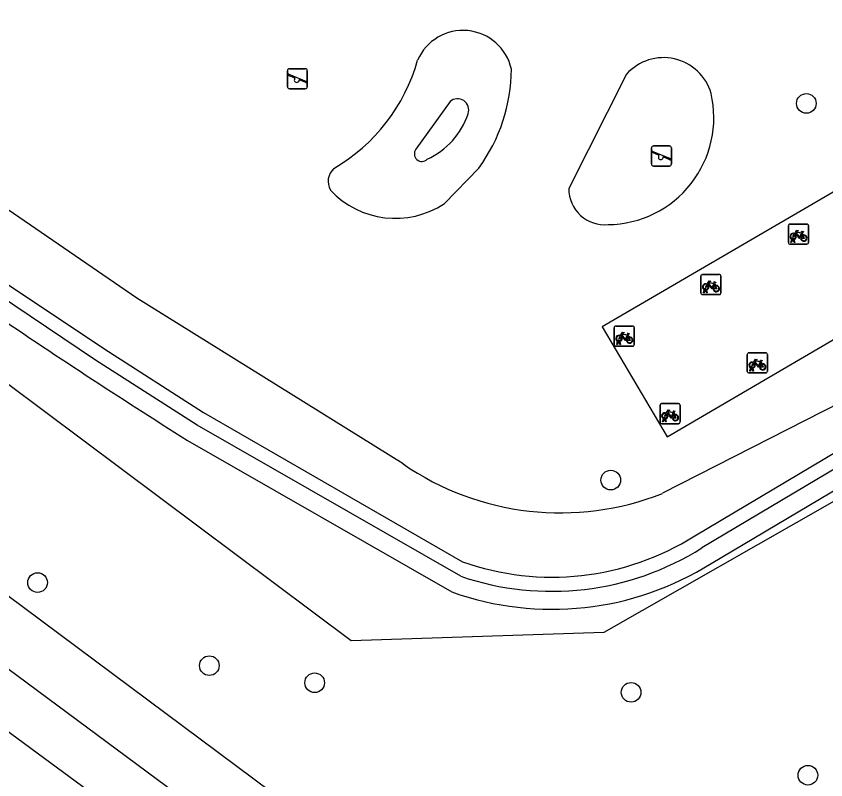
# Model space of a CAD drawing. Extents: x 158352 to 159489, y 383828 to 384597.
# Drawn here: x 158561.83 to 158602.14, y 384106.43 to 384144.44 of the extents above; entities that cross this region are included whole.
import ezdxf

# ---------------------------------------------------------------- set-up
doc = ezdxf.new("R2010")
doc.units = 0
for name, color, linetype in [('IMGEO_Boom', 7, 'Continuous'), ('IMGEO_Fietsenrek', 7, 'Continuous'), ('IMGEO_Gemengd_bos', 7, 'Continuous'), ('IMGEO_Groenvoorziening', 7, 'Continuous'), ('IMGEO_Loofbos', 7, 'Continuous'), ('IMGEO_Speelvoorziening', 7, 'Continuous'), ('IMGEO_Voetpad_onverhard', 7, 'Continuous'), ('IMGEO_Waterloop', 7, 'Continuous')]:
    doc.layers.add(name, color=color, linetype=linetype)

msp = doc.modelspace()

# ---------------------------------------------------------------- linework, layer by layer
at = {"layer": 'IMGEO_Boom'}
for centre in [(158601.173, 384140.094), (158591.435, 384121.346), (158562.891, 384116.247), (158571.444, 384112.11), (158576.69, 384111.257), (158592.445, 384110.782), (158601.248, 384106.658)]:
    msp.add_circle(centre, 0.489, dxfattribs=at)
at = {"layer": 'IMGEO_Fietsenrek'}
for p, q in [((158600.279, 384133.167), (158600.279, 384134.008)), ((158600.279, 384134.008), (158600.279, 384133.167)), ((158600.354, 384134.092), (158601.195, 384134.092)), ((158601.195, 384134.092), (158600.354, 384134.092)), ((158601.279, 384134.017), (158601.279, 384133.176)), ((158601.279, 384133.176), (158601.279, 384134.017)), ((158600.966, 384133.641), (158601.002, 384133.546)), ((158601.204, 384133.092), (158600.363, 384133.092)), ((158600.363, 384133.092), (158601.204, 384133.092)), ((158600.406, 384133.176), (158600.445, 384133.336)), ((158600.44, 384133.176), (158600.406, 384133.176)), ((158600.475, 384133.324), (158600.44, 384133.176)), ((158600.517, 384133.348), (158600.516, 384133.352)), ((158600.558, 384133.176), (158600.524, 384133.318)), ((158600.548, 384133.359), (158600.549, 384133.352)), ((158600.556, 384133.322), (158600.591, 384133.176)), ((158600.591, 384133.176), (158600.558, 384133.176)), ((158595.921, 384130.654), (158595.921, 384131.495)), ((158595.921, 384131.495), (158595.921, 384130.654)), ((158595.996, 384131.579), (158596.837, 384131.579)), ((158596.837, 384131.579), (158595.996, 384131.579)), ((158596.921, 384131.504), (158596.921, 384130.663)), ((158596.921, 384130.663), (158596.921, 384131.504)), ((158596.608, 384131.128), (158596.644, 384131.033)), ((158596.048, 384130.663), (158596.087, 384130.823)), ((158596.082, 384130.663), (158596.048, 384130.663)), ((158596.117, 384130.811), (158596.082, 384130.663)), ((158596.159, 384130.835), (158596.158, 384130.839)), ((158596.2, 384130.663), (158596.166, 384130.805)), ((158596.19, 384130.846), (158596.191, 384130.839)), ((158596.198, 384130.809), (158596.233, 384130.663)), ((158596.233, 384130.663), (158596.2, 384130.663)), ((158596.846, 384130.579), (158596.005, 384130.579)), ((158596.005, 384130.579), (158596.846, 384130.579)), ((158591.68, 384129.013), (158592.521, 384129.013)), ((158592.521, 384129.013), (158591.68, 384129.013)), ((158591.605, 384128.088), (158591.605, 384128.929)), ((158591.605, 384128.929), (158591.605, 384128.088)), ((158592.605, 384128.938), (158592.605, 384128.097)), ((158592.605, 384128.097), (158592.605, 384128.938)), ((158591.732, 384128.097), (158591.771, 384128.257)), ((158591.801, 384128.245), (158591.766, 384128.097)), ((158591.843, 384128.269), (158591.842, 384128.273)), ((158591.884, 384128.097), (158591.85, 384128.239)), ((158591.874, 384128.28), (158591.875, 384128.273)), ((158591.882, 384128.243), (158591.917, 384128.097)), ((158592.292, 384128.562), (158592.328, 384128.467)), ((158592.53, 384128.013), (158591.689, 384128.013)), ((158591.689, 384128.013), (158592.53, 384128.013)), ((158591.766, 384128.097), (158591.732, 384128.097)), ((158591.917, 384128.097), (158591.884, 384128.097)), ((158598.231, 384126.756), (158598.231, 384127.597)), ((158598.231, 384127.597), (158598.231, 384126.756)), ((158598.306, 384127.681), (158599.147, 384127.681)), ((158599.147, 384127.681), (158598.306, 384127.681)), ((158599.231, 384127.606), (158599.231, 384126.765)), ((158599.231, 384126.765), (158599.231, 384127.606)), ((158598.918, 384127.23), (158598.954, 384127.135)), ((158599.156, 384126.681), (158598.315, 384126.681)), ((158598.315, 384126.681), (158599.156, 384126.681)), ((158598.358, 384126.765), (158598.397, 384126.925)), ((158598.392, 384126.765), (158598.358, 384126.765)), ((158598.427, 384126.913), (158598.392, 384126.765)), ((158598.469, 384126.937), (158598.468, 384126.941)), ((158598.51, 384126.765), (158598.476, 384126.907)), ((158598.5, 384126.948), (158598.501, 384126.941)), ((158598.508, 384126.911), (158598.543, 384126.765)), ((158598.543, 384126.765), (158598.51, 384126.765)), ((158593.885, 384124.23), (158593.885, 384125.071)), ((158593.885, 384125.071), (158593.885, 384124.23)), ((158593.96, 384125.155), (158594.801, 384125.155)), ((158594.801, 384125.155), (158593.96, 384125.155)), ((158594.885, 384125.08), (158594.885, 384124.239)), ((158594.885, 384124.239), (158594.885, 384125.08)), ((158594.572, 384124.704), (158594.608, 384124.609)), ((158594.81, 384124.155), (158593.969, 384124.155)), ((158593.969, 384124.155), (158594.81, 384124.155)), ((158594.012, 384124.239), (158594.051, 384124.399)), ((158594.046, 384124.239), (158594.012, 384124.239)), ((158594.081, 384124.387), (158594.046, 384124.239)), ((158594.123, 384124.411), (158594.122, 384124.415)), ((158594.164, 384124.239), (158594.13, 384124.381)), ((158594.154, 384124.422), (158594.155, 384124.415)), ((158594.162, 384124.385), (158594.197, 384124.239)), ((158594.197, 384124.239), (158594.164, 384124.239))]:
    msp.add_line(p, q, dxfattribs=at)
for points in [[(158600.613, 384133.566), (158600.561, 384133.476), (158600.521, 384133.451), (158600.522, 384133.498), (158600.577, 384133.592)], [(158600.592, 384133.618), (158600.687, 384133.782), (158600.773, 384133.768), (158600.775, 384133.759), (158600.719, 384133.748), (158600.692, 384133.703), (158600.948, 384133.662)], [(158600.888, 384133.374), (158600.838, 384133.374), (158600.647, 384133.625), (158600.628, 384133.593)], [(158600.935, 384133.637), (158600.678, 384133.678), (158600.661, 384133.649), (158600.828, 384133.429), (158600.935, 384133.637)], [(158600.983, 384133.539), (158600.953, 384133.616), (158600.844, 384133.398), (158600.887, 384133.398)], [(158600.917, 384133.398), (158601.037, 384133.397), (158600.993, 384133.511)], [(158601.013, 384133.518), (158601.068, 384133.373), (158600.918, 384133.373)], [(158600.948, 384133.662), (158600.973, 384133.711), (158600.967, 384133.715), (158600.944, 384133.719), (158600.932, 384133.726), (158600.931, 384133.729), (158600.933, 384133.734), (158601.028, 384133.719), (158601.03, 384133.709), (158601.02, 384133.696), (158601.008, 384133.69), (158600.994, 384133.696), (158600.966, 384133.641)], [(158596.255, 384131.053), (158596.203, 384130.963), (158596.163, 384130.938), (158596.164, 384130.985), (158596.219, 384131.079)], [(158596.234, 384131.105), (158596.329, 384131.269), (158596.415, 384131.255), (158596.417, 384131.246), (158596.361, 384131.235), (158596.334, 384131.19), (158596.59, 384131.149)], [(158596.53, 384130.861), (158596.48, 384130.861), (158596.289, 384131.112), (158596.27, 384131.08)], [(158596.577, 384131.124), (158596.32, 384131.165), (158596.303, 384131.136), (158596.47, 384130.916), (158596.577, 384131.124)], [(158596.625, 384131.026), (158596.595, 384131.103), (158596.486, 384130.885), (158596.529, 384130.885)], [(158596.59, 384131.149), (158596.615, 384131.198), (158596.609, 384131.202), (158596.586, 384131.206), (158596.574, 384131.213), (158596.573, 384131.216), (158596.575, 384131.221), (158596.67, 384131.206), (158596.672, 384131.196), (158596.662, 384131.183), (158596.65, 384131.177), (158596.636, 384131.183), (158596.608, 384131.128)], [(158596.559, 384130.885), (158596.679, 384130.884), (158596.635, 384130.998)], [(158596.655, 384131.005), (158596.71, 384130.86), (158596.56, 384130.86)], [(158591.918, 384128.539), (158592.013, 384128.703), (158592.099, 384128.689), (158592.101, 384128.68), (158592.045, 384128.669), (158592.018, 384128.624), (158592.274, 384128.583)], [(158592.261, 384128.558), (158592.004, 384128.599), (158591.987, 384128.57), (158592.154, 384128.35), (158592.261, 384128.558)], [(158592.274, 384128.583), (158592.299, 384128.632), (158592.293, 384128.636), (158592.27, 384128.64), (158592.258, 384128.647), (158592.257, 384128.65), (158592.259, 384128.655), (158592.354, 384128.64), (158592.356, 384128.63), (158592.346, 384128.617), (158592.334, 384128.611), (158592.32, 384128.617), (158592.292, 384128.562)], [(158591.939, 384128.487), (158591.887, 384128.397), (158591.847, 384128.372), (158591.848, 384128.419), (158591.903, 384128.513)], [(158592.214, 384128.295), (158592.164, 384128.295), (158591.973, 384128.546), (158591.954, 384128.514)], [(158592.309, 384128.46), (158592.279, 384128.537), (158592.17, 384128.319), (158592.213, 384128.319)], [(158592.243, 384128.319), (158592.363, 384128.318), (158592.319, 384128.432)], [(158592.339, 384128.439), (158592.394, 384128.294), (158592.244, 384128.294)], [(158598.565, 384127.155), (158598.513, 384127.065), (158598.473, 384127.04), (158598.474, 384127.087), (158598.529, 384127.181)], [(158598.544, 384127.207), (158598.639, 384127.371), (158598.725, 384127.357), (158598.727, 384127.348), (158598.671, 384127.337), (158598.644, 384127.292), (158598.9, 384127.251)], [(158598.84, 384126.963), (158598.79, 384126.963), (158598.599, 384127.214), (158598.58, 384127.182)], [(158598.887, 384127.226), (158598.63, 384127.267), (158598.613, 384127.238), (158598.78, 384127.018), (158598.887, 384127.226)], [(158598.935, 384127.128), (158598.905, 384127.205), (158598.796, 384126.987), (158598.839, 384126.987)], [(158598.869, 384126.987), (158598.989, 384126.986), (158598.945, 384127.1)], [(158598.965, 384127.107), (158599.02, 384126.962), (158598.87, 384126.962)], [(158598.9, 384127.251), (158598.925, 384127.3), (158598.919, 384127.304), (158598.896, 384127.308), (158598.884, 384127.315), (158598.883, 384127.318), (158598.885, 384127.323), (158598.98, 384127.308), (158598.982, 384127.298), (158598.972, 384127.285), (158598.96, 384127.279), (158598.946, 384127.285), (158598.918, 384127.23)], [(158594.219, 384124.629), (158594.167, 384124.539), (158594.127, 384124.514), (158594.128, 384124.561), (158594.183, 384124.655)], [(158594.198, 384124.681), (158594.293, 384124.845), (158594.379, 384124.831), (158594.381, 384124.822), (158594.325, 384124.811), (158594.298, 384124.766), (158594.554, 384124.725)], [(158594.494, 384124.437), (158594.444, 384124.437), (158594.253, 384124.688), (158594.234, 384124.656)], [(158594.541, 384124.7), (158594.284, 384124.741), (158594.267, 384124.712), (158594.434, 384124.492), (158594.541, 384124.7)], [(158594.589, 384124.602), (158594.559, 384124.679), (158594.45, 384124.461), (158594.493, 384124.461)], [(158594.523, 384124.461), (158594.643, 384124.46), (158594.599, 384124.574)], [(158594.619, 384124.581), (158594.674, 384124.436), (158594.524, 384124.436)], [(158594.554, 384124.725), (158594.579, 384124.774), (158594.573, 384124.778), (158594.55, 384124.782), (158594.538, 384124.789), (158594.537, 384124.792), (158594.539, 384124.797), (158594.634, 384124.782), (158594.636, 384124.772), (158594.626, 384124.759), (158594.614, 384124.753), (158594.6, 384124.759), (158594.572, 384124.704)]]:
    msp.add_lwpolyline(points, dxfattribs=at)
for centre, radius, start, end in [((158600.357, 384134.014), 0.0779, 92.4484, 184.2845), ((158600.357, 384134.014), 0.0779, 92.4484, 184.2845), ((158601.201, 384134.014), 0.0779, 2.4484, 94.2845), ((158601.201, 384134.014), 0.0779, 2.4484, 94.2845), ((158600.519, 384133.477), 0.159, 62.6766, 242.1369), ((158600.519, 384133.477), 0.129, 63.3192, 238.903), ((158600.519, 384133.477), 0.129, 283.6043, 43.4302), ((158600.519, 384133.477), 0.159, 283.5766, 46.6042), ((158601.046, 384133.393), 0.159, 113.3408, 178.3217), ((158601.046, 384133.393), 0.159, 187.0065, 105.7708), ((158601.046, 384133.393), 0.129, 113.923, 177.9556), ((158601.046, 384133.393), 0.129, 188.6715, 104.5883), ((158600.357, 384133.17), 0.0779, 182.4484, 274.2845), ((158600.357, 384133.17), 0.0779, 182.4484, 274.2845), ((158600.499, 384133.348), 0.0499, 12.8025, 158.6934), ((158600.519, 384133.477), 0.159, 253.9967, 271.7867), ((158600.499, 384133.348), 0.0174, 12.8025, 163.4502), ((158600.519, 384133.477), 0.129, 253.415, 269.0204), ((158601.201, 384133.17), 0.0779, 272.4484, 4.2845), ((158601.201, 384133.17), 0.0779, 272.4484, 4.2845), ((158595.999, 384131.501), 0.0779, 92.4484, 184.2845), ((158595.999, 384131.501), 0.0779, 92.4484, 184.2845), ((158596.843, 384131.501), 0.0779, 2.4484, 94.2845), ((158596.843, 384131.501), 0.0779, 2.4484, 94.2845), ((158596.161, 384130.964), 0.159, 62.6766, 242.1369), ((158596.161, 384130.964), 0.129, 63.3192, 238.903), ((158596.161, 384130.964), 0.129, 283.6043, 43.4302), ((158596.161, 384130.964), 0.159, 283.5766, 46.6042), ((158596.688, 384130.88), 0.159, 113.3408, 178.3217), ((158596.688, 384130.88), 0.159, 187.0065, 105.7708), ((158596.688, 384130.88), 0.129, 188.6715, 104.5883), ((158595.999, 384130.657), 0.0779, 182.4484, 274.2845), ((158595.999, 384130.657), 0.0779, 182.4484, 274.2845), ((158596.141, 384130.835), 0.0499, 12.8025, 158.6934), ((158596.161, 384130.964), 0.159, 253.9967, 271.7867), ((158596.141, 384130.835), 0.0174, 12.8025, 163.4502), ((158596.161, 384130.964), 0.129, 253.415, 269.0204), ((158596.688, 384130.88), 0.129, 113.923, 177.9556), ((158596.843, 384130.657), 0.0779, 272.4484, 4.2845), ((158596.843, 384130.657), 0.0779, 272.4484, 4.2845), ((158591.683, 384128.935), 0.0779, 92.4484, 184.2845), ((158591.683, 384128.935), 0.0779, 92.4484, 184.2845), ((158592.527, 384128.935), 0.0779, 2.4484, 94.2845), ((158592.527, 384128.935), 0.0779, 2.4484, 94.2845), ((158591.845, 384128.398), 0.159, 62.6766, 242.1369), ((158591.845, 384128.398), 0.129, 63.3192, 238.903), ((158591.825, 384128.269), 0.0499, 12.8025, 158.6934), ((158591.845, 384128.398), 0.159, 253.9967, 271.7867), ((158591.825, 384128.269), 0.0174, 12.8025, 163.4502), ((158591.845, 384128.398), 0.129, 253.415, 269.0204), ((158591.845, 384128.398), 0.129, 283.6043, 43.4302), ((158591.845, 384128.398), 0.159, 283.5766, 46.6042), ((158592.372, 384128.314), 0.159, 113.3408, 178.3217), ((158592.372, 384128.314), 0.159, 187.0065, 105.7708), ((158592.372, 384128.314), 0.129, 113.923, 177.9556), ((158592.372, 384128.314), 0.129, 188.6715, 104.5883), ((158591.683, 384128.091), 0.0779, 182.4484, 274.2845), ((158591.683, 384128.091), 0.0779, 182.4484, 274.2845), ((158592.527, 384128.091), 0.0779, 272.4484, 4.2845), ((158592.527, 384128.091), 0.0779, 272.4484, 4.2845), ((158598.309, 384127.603), 0.0779, 92.4484, 184.2845), ((158598.309, 384127.603), 0.0779, 92.4484, 184.2845), ((158599.153, 384127.603), 0.0779, 2.4484, 94.2845), ((158599.153, 384127.603), 0.0779, 2.4484, 94.2845), ((158598.471, 384127.066), 0.159, 62.6766, 242.1369), ((158598.471, 384127.066), 0.129, 63.3192, 238.903), ((158598.451, 384126.937), 0.0499, 12.8025, 158.6934), ((158598.471, 384127.066), 0.129, 283.6043, 43.4302), ((158598.471, 384127.066), 0.159, 283.5766, 46.6042), ((158598.998, 384126.982), 0.159, 113.3408, 178.3217), ((158598.998, 384126.982), 0.159, 187.0065, 105.7708), ((158598.998, 384126.982), 0.129, 113.923, 177.9556), ((158598.998, 384126.982), 0.129, 188.6715, 104.5883), ((158598.309, 384126.759), 0.0779, 182.4484, 274.2845), ((158598.309, 384126.759), 0.0779, 182.4484, 274.2845), ((158598.471, 384127.066), 0.159, 253.9967, 271.7867), ((158598.451, 384126.937), 0.0174, 12.8025, 163.4502), ((158598.471, 384127.066), 0.129, 253.415, 269.0204), ((158599.153, 384126.759), 0.0779, 272.4484, 4.2845), ((158599.153, 384126.759), 0.0779, 272.4484, 4.2845), ((158593.963, 384125.077), 0.0779, 92.4484, 184.2845), ((158593.963, 384125.077), 0.0779, 92.4484, 184.2845), ((158594.807, 384125.077), 0.0779, 2.4484, 94.2845), ((158594.807, 384125.077), 0.0779, 2.4484, 94.2845), ((158594.125, 384124.54), 0.159, 62.6766, 242.1369), ((158594.125, 384124.54), 0.129, 63.3192, 238.903), ((158594.125, 384124.54), 0.129, 283.6043, 43.4302), ((158594.125, 384124.54), 0.159, 283.5766, 46.6042), ((158594.652, 384124.456), 0.159, 113.3408, 178.3217), ((158594.652, 384124.456), 0.159, 187.0065, 105.7708), ((158594.652, 384124.456), 0.129, 113.923, 177.9556), ((158594.652, 384124.456), 0.129, 188.6715, 104.5883), ((158593.963, 384124.233), 0.0779, 182.4484, 274.2845), ((158593.963, 384124.233), 0.0779, 182.4484, 274.2845), ((158594.105, 384124.411), 0.0499, 12.8025, 158.6934), ((158594.125, 384124.54), 0.159, 253.9967, 271.7867), ((158594.105, 384124.411), 0.0174, 12.8025, 163.4502), ((158594.125, 384124.54), 0.129, 253.415, 269.0204), ((158594.807, 384124.233), 0.0779, 272.4484, 4.2845), ((158594.807, 384124.233), 0.0779, 272.4484, 4.2845)]:
    msp.add_arc(centre, radius, start, end, dxfattribs=at)
at = {"layer": 'IMGEO_Gemengd_bos'}
for points in [[(158383.313, 384238.719), (158386.656, 384237.654), (158444.59, 384195.575), (158469.115, 384176.319), (158500, 384154.097), (158590.955, 384087.078), (158592.322, 384085.844)], [(158600.986, 384082.612), (158514.879, 384146.447), (158500, 384157.67), (158490.134, 384165.112)]]:
    msp.add_lwpolyline(points, dxfattribs=at)
at = {"layer": 'IMGEO_Groenvoorziening'}
for points in [[(158581.092, 384122.151), (158567.834, 384130.408), (158552.145, 384141.154), (158537.551, 384151.564), (158524.955, 384160.837)], [(158592.223, 384141.557), (158589.344, 384135.863)], [(158583.431, 384140.184), (158581.734, 384137.812)], [(158583.149, 384135.112), (158584.868, 384136.88)], [(158610.009, 384128.846), (158594.013, 384120.688)], [(158596.429, 384117.194), (158611.556, 384126.165)], [(158570.351, 384123.317), (158583.515, 384115.778)]]:
    msp.add_lwpolyline(points, dxfattribs=at)
for centre, radius, start, end in [((158584.078, 384141.265), 2.465, 12.6324, 156.4695), ((158594.059, 384139.909), 2.467, 16.1232, 138.0847), ((158573.032, 384144.734), 9.13, 300.3222, 344.2048), ((158578.041, 384141.846), 8.442, 323.9677, 359.7149), ((158583.806, 384139.77), 0.558, 340.2057, 132.1501), ((158591.237, 384139.392), 5.329, 270.7381, 13.0397), ((158580.71, 384140.798), 3.821, 294.435, 341.42), ((158582.025, 384137.58), 0.372, 141.4275, 315.5617), ((158578.221, 384136.213), 0.863, 132.1249, 209.682), ((158591.132, 384135.842), 1.788, 179.3426, 275.5889), ((158580.706, 384138.792), 4.417, 222.904, 303.5768), ((158769.601, 384438.102), 372.545, 235.82592, 237.66731), ((158588.923, 384133.523), 13.808, 235.4486, 291.6317), ((158588.511, 384129.808), 14.893, 250.3979, 302.1169)]:
    msp.add_arc(centre, radius, start, end, dxfattribs=at)
at = {"layer": 'IMGEO_Loofbos'}
for points in [[(158454.269, 384210.225), (158481.442, 384177.38), (158485.999, 384172.14), (158491.175, 384167.767), (158500, 384160.894), (158541.163, 384130.381), (158548.168, 384125.454), (158603.502, 384084.245)], [(158614.019, 384126.843), (158591.096, 384113.755), (158578.513, 384113.34), (158557.496, 384129.044), (158549.929, 384134.698), (158546.285, 384137.38), (158530.461, 384149.243), (158503.103, 384169.754), (158472.946, 384206.301)]]:
    msp.add_lwpolyline(points, dxfattribs=at)
at = {"layer": 'IMGEO_Speelvoorziening'}
for p, q in [((158575.333, 384140.923), (158575.333, 384141.723)), ((158575.333, 384141.723), (158575.333, 384140.923)), ((158575.402, 384141.548), (158576.278, 384141.195)), ((158575.433, 384141.823), (158576.223, 384141.823)), ((158576.223, 384141.823), (158575.433, 384141.823)), ((158576.323, 384141.723), (158576.323, 384140.923)), ((158576.323, 384140.923), (158576.323, 384141.723)), ((158575.716, 384141.351), (158575.377, 384141.488)), ((158576.254, 384141.135), (158575.914, 384141.272)), ((158576.223, 384140.823), (158575.433, 384140.823)), ((158575.433, 384140.823), (158576.223, 384140.823)), ((158593.46, 384137.081), (158593.46, 384137.881)), ((158593.46, 384137.881), (158593.46, 384137.081)), ((158593.56, 384137.981), (158594.35, 384137.981)), ((158594.35, 384137.981), (158593.56, 384137.981)), ((158594.45, 384137.881), (158594.45, 384137.081)), ((158594.45, 384137.081), (158594.45, 384137.881)), ((158593.843, 384137.509), (158593.504, 384137.646)), ((158593.529, 384137.706), (158594.405, 384137.353)), ((158594.381, 384137.293), (158594.041, 384137.43)), ((158594.35, 384136.981), (158593.56, 384136.981)), ((158593.56, 384136.981), (158594.35, 384136.981))]:
    msp.add_line(p, q, dxfattribs=at)
for centre, radius, start, end in [((158575.433, 384141.723), 0.1, 90, 180), ((158575.433, 384141.723), 0.1, 90, 180), ((158575.39, 384141.518), 0.0327, 68.078, 248.078), ((158576.223, 384141.723), 0.1, 0, 90), ((158576.223, 384141.723), 0.1, 360, 90), ((158575.795, 384141.261), 0.12, 130.9928, 5.1632), ((158576.266, 384141.165), 0.0327, 248.078, 68.078), ((158575.433, 384140.923), 0.1, 180, 270), ((158575.433, 384140.923), 0.1, 180, 270), ((158576.223, 384140.923), 0.1, 270, 0), ((158576.223, 384140.923), 0.1, 270, 0), ((158593.56, 384137.881), 0.1, 90, 180), ((158593.56, 384137.881), 0.1, 90, 180), ((158594.35, 384137.881), 0.1, 0, 90), ((158594.35, 384137.881), 0.1, 360, 90), ((158593.517, 384137.676), 0.0327, 68.078, 248.078), ((158593.922, 384137.419), 0.12, 130.9928, 5.1632), ((158593.56, 384137.081), 0.1, 180, 270), ((158593.56, 384137.081), 0.1, 180, 270), ((158594.35, 384137.081), 0.1, 270, 0), ((158594.35, 384137.081), 0.1, 270, 0), ((158594.393, 384137.323), 0.0327, 248.078, 68.078)]:
    msp.add_arc(centre, radius, start, end, dxfattribs=at)
at = {"layer": 'IMGEO_Voetpad_onverhard'}
msp.add_lwpolyline([(158608.149, 384136.788), (158606.353, 384135.756), (158605.408, 384137.374), (158591.008, 384128.981), (158594.234, 384123.492), (158608.603, 384131.895), (158607.663, 384133.55), (158609.435, 384134.61)], dxfattribs=at)
at = {"layer": 'IMGEO_Waterloop'}
for points in [[(158511.857, 384168.233), (158561.299, 384131.162), (158566.194, 384127.899), (158571.146, 384124.705), (158584.052, 384117.285)], [(158583.962, 384116.559), (158570.832, 384124.077), (158565.777, 384127.314), (158560.879, 384130.602), (158511.437, 384167.673)], [(158595.613, 384118.57), (158609.884, 384127.052)], [(158610.238, 384126.458), (158595.97, 384117.968)]]:
    msp.add_lwpolyline(points, dxfattribs=at)
for centre, radius, start, end in [((158588.51, 384129.823), 13.307, 250.425, 302.2597), ((158588.486, 384129.876), 14.064, 251.2356, 302.1491)]:
    msp.add_arc(centre, radius, start, end, dxfattribs=at)

doc.saveas('drawing.dxf')
